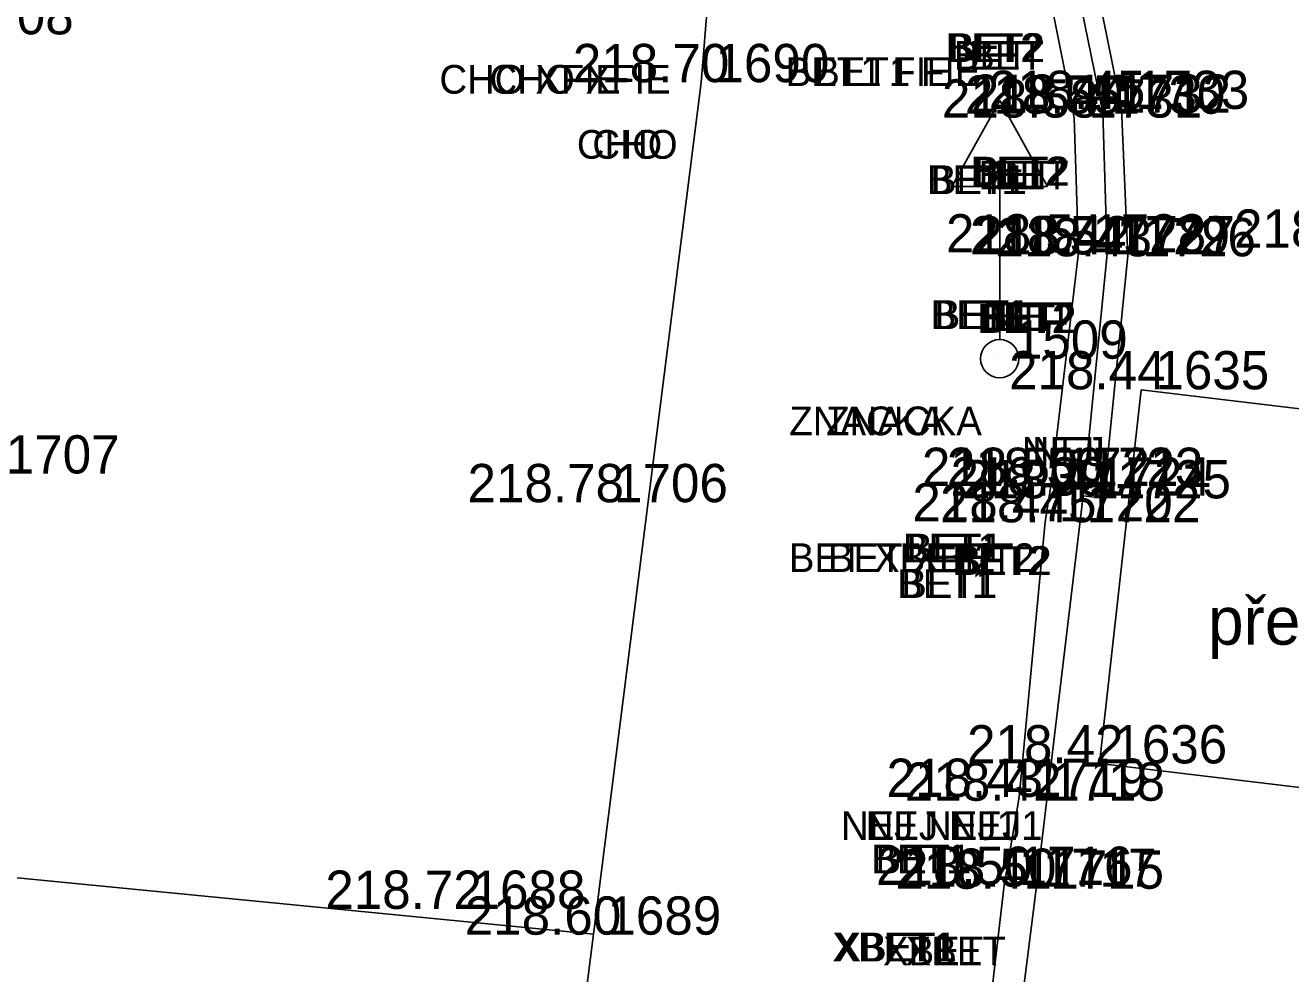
# Model space of a CAD drawing. Extents: x -471047 to -470889, y -1102859 to -1102000.
# Drawn here: x -470976.35 to -470963.12, y -1102397.86 to -1102387.95 of the extents above; entities that cross this region are included whole.
import ezdxf

# ---------------------------------------------------------------- set-up
doc = ezdxf.new("R2010")
doc.units = 0
for name, color, linetype in [('Vrstva 1', 7, 'Continuous'), ('Vrstva 19', 7, 'Continuous'), ('Vrstva 22', 7, 'Continuous'), ('Vrstva 34', 7, 'Continuous'), ('Vrstva 35', 7, 'Continuous'), ('Vrstva 36', 7, 'Continuous'), ('Vrstva 38', 7, 'Continuous'), ('Vrstva 5', 7, 'Continuous'), ('Vrstva 7', 7, 'Continuous'), ('Vrstva 8', 7, 'Continuous'), ('Vrstva 9', 7, 'Continuous')]:
    doc.layers.add(name, color=color, linetype=linetype)

msp = doc.modelspace()

# ---------------------------------------------------------------- linework, layer by layer
at = {"layer": 'Vrstva 1'}
for points in [[(-471040.344, -1102858.385), (-471031.676, -1102846.187), (-471026.357, -1102838.629), (-471023.212, -1102833.975), (-471019.21, -1102827.465), (-471016.861, -1102823.272), (-471013.099, -1102815.912), (-471010.824, -1102810.955), (-471007.329, -1102802.292), (-471005.34, -1102796.515), (-471002.842, -1102787.838), (-471001.3, -1102780.997), (-471000.19, -1102774.713), (-470999.247, -1102768.204), (-470998.794, -1102764.784), (-470997.199, -1102751.812), (-470994.899, -1102732.807), (-470992.551, -1102713.262), (-470990.326, -1102694.887), (-470988.122, -1102676.57), (-470985.812, -1102657.305), (-470983.537, -1102638.407), (-470981.386, -1102620.622), (-470979.843, -1102608.014), (-470976.377, -1102579.253), (-470972.945, -1102550.69), (-470970.475, -1102530.206), (-470967.905, -1102508.801), (-470965.053, -1102485.131), (-470962.734, -1102465.9), (-470960.173, -1102444.812), (-470957.795, -1102425.103), (-470954.965, -1102401.839), (-470953.834, -1102392.574), (-470952.33, -1102379.985), (-470950.744, -1102366.853), (-470948.978, -1102352.106), (-470947.037, -1102335.844), (-470944.949, -1102318.462), (-470944.013, -1102310.745), (-470942.39, -1102297.267), (-470939.519, -1102273.45), (-470937.593, -1102257.43), (-470936.064, -1102244.81), (-470934.114, -1102228.634), (-470931.621, -1102207.856), (-470929.536, -1102190.857), (-470926.572, -1102166.31), (-470924.91, -1102152.663), (-470923.413, -1102140.333), (-470921.923, -1102127.669), (-470921.155, -1102120.084), (-470920.446, -1102109.574), (-470919.912, -1102099.137), (-470919.63, -1102088.981), (-470919.523, -1102081.193), (-470919.563, -1102070.395), (-470919.714, -1102064.236), (-470920.134, -1102054.704), (-470920.462, -1102047.615), (-470920.599, -1102044.52), (-470920.743, -1102041.873), (-470921.125, -1102034.455), (-470921.774, -1102030.337), (-470922.418, -1102027.787), (-470923.734, -1102023.93), (-470924.872, -1102021.434), (-470926.752, -1102018.182), (-470927.953, -1102016.45), (-470929.616, -1102014.424), (-470932.252, -1102011.756), (-470935.111, -1102009.425), (-470938.391, -1102007.371), (-470942.651, -1102005.401)], [(-471041.328, -1102857.18), (-471032.144, -1102844.242), (-471027.583, -1102837.763), (-471024.388, -1102833.028), (-471020.451, -1102826.6), (-471018.089, -1102822.378), (-471014.542, -1102815.445), (-471012.233, -1102810.418), (-471009.247, -1102803.108), (-471006.795, -1102796.098), (-471004.315, -1102787.532), (-471002.782, -1102780.723), (-471001.674, -1102774.458), (-471000.75, -1102768.095), (-471000.28, -1102764.601), (-470998.692, -1102751.741), (-470996.378, -1102732.635), (-470994.028, -1102713.058), (-470991.808, -1102694.749), (-470989.616, -1102676.447), (-470987.284, -1102657.013), (-470985.031, -1102638.272), (-470982.87, -1102620.431), (-470981.334, -1102607.933), (-470977.881, -1102579.263), (-470974.429, -1102550.492), (-470971.964, -1102530.054), (-470969.391, -1102508.607), (-470966.54, -1102484.984), (-470964.231, -1102465.853), (-470961.679, -1102444.752), (-470959.304, -1102425.078), (-470956.455, -1102401.634), (-470955.339, -1102392.489), (-470953.812, -1102379.71), (-470952.249, -1102366.808), (-470950.479, -1102352.023), (-470948.536, -1102335.868), (-470946.426, -1102318.233), (-470945.493, -1102310.531), (-470943.864, -1102297.013), (-470940.984, -1102273.071), (-470939.078, -1102257.195), (-470937.559, -1102244.684), (-470935.592, -1102228.353), (-470933.101, -1102207.653), (-470931.011, -1102190.57), (-470928.046, -1102166.021), (-470926.409, -1102152.578), (-470924.898, -1102140.121), (-470923.427, -1102127.544), (-470922.647, -1102119.826), (-470921.919, -1102109.229), (-470921.42, -1102099.134), (-470921.127, -1102089.016), (-470921.023, -1102081.453), (-470921.061, -1102070.468), (-470921.209, -1102064.314), (-470921.666, -1102053.966), (-470922.156, -1102043.345), (-470922.299, -1102039.934), (-470922.637, -1102034.36), (-470923.091, -1102031.241), (-470923.847, -1102028.247), (-470925.083, -1102024.594), (-470926.222, -1102022.086), (-470928.04, -1102018.943), (-470929.138, -1102017.357), (-470930.929, -1102015.175), (-470933.062, -1102013.049), (-470936.379, -1102010.368), (-470939.169, -1102008.662), (-470942.899, -1102006.906), (-470945.661, -1102005.908)], [(-471043.557, -1102855.955), (-471035.129, -1102844.026), (-471029.872, -1102836.499), (-471026.577, -1102831.578), (-471022.675, -1102825.415), (-471020.123, -1102821.053), (-471016.667, -1102814.59), (-471014.208, -1102809.45), (-471011.177, -1102802.451), (-471008.55, -1102795.333), (-471006.082, -1102787.209), (-471004.464, -1102780.376), (-471003.265, -1102774.167), (-471002.327, -1102767.948), (-471001.636, -1102762.527), (-471000.297, -1102751.605), (-470997.959, -1102732.524), (-470995.602, -1102712.802), (-470993.412, -1102694.623), (-470991.21, -1102676.17), (-470988.891, -1102656.857), (-470986.625, -1102638.083), (-470984.455, -1102620.195), (-470982.936, -1102607.733), (-470979.497, -1102579.223), (-470976.023, -1102550.279), (-470973.554, -1102529.822), (-470970.991, -1102508.497), (-470968.146, -1102484.787), (-470965.835, -1102465.72), (-470963.284, -1102444.529), (-470960.91, -1102424.942), (-470958.043, -1102401.343), (-470956.946, -1102392.356), (-470955.396, -1102379.408), (-470953.851, -1102366.636), (-470952.049, -1102351.733), (-470950.124, -1102335.611), (-470948.034, -1102318.083), (-470947.094, -1102310.328), (-470945.421, -1102296.51), (-470942.58, -1102272.848), (-470940.675, -1102256.948), (-470939.176, -1102244.526), (-470937.187, -1102228.174), (-470934.708, -1102207.467), (-470932.621, -1102190.433), (-470929.634, -1102165.778), (-470928.004, -1102152.415), (-470926.45, -1102139.595), (-470925.003, -1102127.418), (-470924.249, -1102119.695), (-470923.515, -1102109.093), (-470923.018, -1102099.069), (-470922.711, -1102088.911), (-470922.643, -1102081.356), (-470922.797, -1102070.414), (-470923.018, -1102064.454), (-470923.52, -1102053.203), (-470923.823, -1102047.529), (-470924.123, -1102041.506), (-470924.462, -1102037.486), (-470924.934, -1102031.904), (-470925.664, -1102028.672), (-470926.771, -1102025.506), (-470927.959, -1102022.914), (-470929.674, -1102020.028), (-470930.76, -1102018.498), (-470932.447, -1102016.478), (-470935.215, -1102013.816), (-470937.644, -1102011.98), (-470940.381, -1102010.371), (-470943.968, -1102008.669), (-470947.145, -1102007.524), (-470950.874, -1102006.74)], [(-471044.756, -1102855.056), (-471036.376, -1102843.177), (-471031.167, -1102835.741), (-471027.859, -1102830.8), (-471023.934, -1102824.593), (-471021.43, -1102820.312), (-471018.011, -1102813.91), (-471015.536, -1102808.75), (-471012.578, -1102801.897), (-471009.95, -1102794.77), (-471007.561, -1102786.914), (-471005.936, -1102780.074), (-471004.727, -1102773.818), (-471003.828, -1102767.827), (-471003.121, -1102762.345), (-471001.787, -1102751.467), (-470999.446, -1102732.348), (-470997.073, -1102712.539), (-470994.902, -1102694.521), (-470992.696, -1102676.023), (-470990.376, -1102656.68), (-470988.131, -1102638.071), (-470985.947, -1102620.018), (-470984.417, -1102607.512), (-470980.993, -1102579.08), (-470977.514, -1102550.137), (-470975.048, -1102529.649), (-470972.488, -1102508.37), (-470969.618, -1102484.508), (-470967.34, -1102465.669), (-470964.767, -1102444.39), (-470962.402, -1102424.781), (-470959.534, -1102401.193), (-470958.432, -1102392.151), (-470956.883, -1102379.208), (-470955.335, -1102366.424), (-470953.535, -1102351.506), (-470951.606, -1102335.399), (-470949.519, -1102317.94), (-470948.575, -1102310.159), (-470946.889, -1102296.144), (-470944.056, -1102272.618), (-470942.139, -1102256.659), (-470940.657, -1102244.341), (-470938.638, -1102227.749), (-470936.19, -1102207.298), (-470934.102, -1102190.255), (-470931.124, -1102165.639), (-470929.492, -1102152.254), (-470927.915, -1102139.252), (-470926.46, -1102127.103), (-470925.74, -1102119.604), (-470925.012, -1102108.913), (-470924.523, -1102099.054), (-470924.217, -1102088.866), (-470924.148, -1102081.334), (-470924.301, -1102070.391), (-470924.518, -1102064.43), (-470924.97, -1102054.435), (-470925.588, -1102041.569), (-470925.963, -1102035.313), (-470926.405, -1102032.225), (-470927.078, -1102029.198), (-470928.123, -1102026.148), (-470929.318, -1102023.558), (-470930.84, -1102020.97), (-470931.868, -1102019.515), (-470933.443, -1102017.605), (-470936.26, -1102014.885), (-470938.429, -1102013.255), (-470941.213, -1102011.639), (-470944.847, -1102009.927), (-470947.723, -1102008.912), (-470951.444, -1102008.161), (-470954.511, -1102007.931), (-470957.895, -1102008.041)]]:
    msp.add_spline(points, degree=3, dxfattribs=at)
at = {"layer": 'Vrstva 19'}
for p, q in [((-470966.16, -1102388.73), (-470966.66, -1102389.63)), ((-470966.16, -1102388.73), (-470965.66, -1102389.63)), ((-470965.66, -1102389.63), (-470966.66, -1102389.63)), ((-470966.16, -1102389.63), (-470966.16, -1102391.23))]:
    msp.add_line(p, q, dxfattribs=at)
msp.add_circle((-470966.16, -1102391.43), 0.2, dxfattribs=at)
at = {"layer": 'Vrstva 34'}
for p, q in [((-470969.28, -1102388.54), (-470969.28, -1102388.54)), ((-470965.08, -1102388.86), (-470965.08, -1102388.86)), ((-470964.89, -1102388.82), (-470964.89, -1102388.82)), ((-470965.38, -1102388.91), (-470965.38, -1102388.91)), ((-470965.14, -1102388.87), (-470965.14, -1102388.87)), ((-470965.34, -1102390.32), (-470965.34, -1102390.32)), ((-470965.09, -1102390.34), (-470965.09, -1102390.34)), ((-470965.04, -1102390.34), (-470965.04, -1102390.34)), ((-470964.82, -1102390.36), (-470964.82, -1102390.36)), ((-470966.16, -1102391.43), (-470966.16, -1102391.43)), ((-470964.68, -1102391.75), (-470964.68, -1102391.75)), ((-470965.63, -1102392.76), (-470965.63, -1102392.76)), ((-470965.37, -1102392.76), (-470965.37, -1102392.76)), ((-470970.34, -1102392.93), (-470970.34, -1102392.93)), ((-470965.29, -1102392.86), (-470965.29, -1102392.86)), ((-470965.08, -1102392.89), (-470965.08, -1102392.89)), ((-470965.69, -1102393.13), (-470965.69, -1102393.13)), ((-470965.4, -1102393.14), (-470965.4, -1102393.14)), ((-470965.12, -1102395.66), (-470965.12, -1102395.66)), ((-470965.96, -1102396.01), (-470965.96, -1102396.01)), ((-470965.77, -1102396.05), (-470965.77, -1102396.05)), ((-470966.11, -1102396.93), (-470966.11, -1102396.93)), ((-470965.86, -1102396.95), (-470965.86, -1102396.95)), ((-470965.78, -1102396.97), (-470965.78, -1102396.97)), ((-470971.83, -1102397.18), (-470971.83, -1102397.18)), ((-470970.41, -1102397.45), (-470970.41, -1102397.45))]:
    msp.add_line(p, q, dxfattribs=at)
at = {"layer": 'Vrstva 5'}
for p, q in [((-470964.888, -1102388.816), (-470965.145, -1102387.533)), ((-470964.819, -1102390.355), (-470964.888, -1102388.816)), ((-470965.075, -1102392.887), (-470964.819, -1102390.355)), ((-470965.286, -1102392.862), (-470965.075, -1102392.887))]:
    msp.add_line(p, q, dxfattribs=at)
at = {"layer": 'Vrstva 7'}
for p, q in [((-470965.383, -1102388.914), (-470965.609, -1102387.781)), ((-470965.337, -1102390.319), (-470965.383, -1102388.914)), ((-470965.627, -1102392.759), (-470965.337, -1102390.319)), ((-470965.685, -1102393.134), (-470965.627, -1102392.759)), ((-470965.955, -1102396.014), (-470965.685, -1102393.134)), ((-470966.113, -1102396.933), (-470965.955, -1102396.014)), ((-470966.74, -1102402.353), (-470966.113, -1102396.933))]:
    msp.add_line(p, q, dxfattribs=at)
at = {"layer": 'Vrstva 8'}
for p, q in [((-470965.083, -1102388.858), (-470965.337, -1102387.608)), ((-470969.282, -1102388.543), (-470969.227, -1102387.857)), ((-470970.407, -1102397.445), (-470969.282, -1102388.543)), ((-470965.038, -1102390.335), (-470965.083, -1102388.858)), ((-470965.286, -1102392.862), (-470965.038, -1102390.335)), ((-470965.779, -1102396.97), (-470965.286, -1102392.862)), ((-470977.974, -1102396.704), (-470970.407, -1102397.445)), ((-470966.455, -1102402.375), (-470965.779, -1102396.97)), ((-470971.771, -1102408.129), (-470970.407, -1102397.445))]:
    msp.add_line(p, q, dxfattribs=at)
at = {"layer": 'Vrstva 9'}
for p, q in [((-470964.68, -1102391.755), (-470965.118, -1102395.662)), ((-470959.145, -1102392.417), (-470964.68, -1102391.755)), ((-470959.569, -1102396.325), (-470965.118, -1102395.662))]:
    msp.add_line(p, q, dxfattribs=at)

# ---------------------------------------------------------------- texts
at = {"layer": 'Vrstva 22'}
msp.add_text('přechod', height=0.5, dxfattribs=at).set_placement((-470963.982, -1102394.419))
at = {"layer": 'Vrstva 35'}
for s, p in [('BET2', (-470966.725, -1102388.33)), ('BET2', (-470966.691, -1102388.33)), ('BET', (-470966.64, -1102388.41)), ('BET', (-470966.479, -1102388.41)), ('BET1 FIE', (-470968.398, -1102388.58)), ('BET1 FIE', (-470968.099, -1102388.58)), ('CHO XFIE', (-470972.018, -1102388.66)), ('CHO XFIE', (-470971.494, -1102388.66)), ('CHO', (-470970.581, -1102389.34)), ('CHO', (-470970.419, -1102389.34)), ('BET2', (-470966.465, -1102389.62)), ('BET2', (-470966.431, -1102389.62)), ('BET', (-470966.38, -1102389.66)), ('BET', (-470966.219, -1102389.66)), ('BET1', (-470966.922, -1102389.71)), ('BET1', (-470966.88, -1102389.71)), ('BET1', (-470966.882, -1102391.12)), ('BET1', (-470966.84, -1102391.12)), ('BET', (-470966.34, -1102391.14)), ('BET', (-470966.179, -1102391.14)), ('BET2', (-470966.395, -1102391.16)), ('BET2', (-470966.361, -1102391.16)), ('ZNACKA', (-470968.36, -1102392.23)), ('ZNACKA', (-470967.974, -1102392.23)), ('NEJ', (-470965.93, -1102392.55)), ('NEJ', (-470965.819, -1102392.55)), ('BET XBET2', (-470968.365, -1102393.66)), ('BET XBET2', (-470967.956, -1102393.66)), ('BET1', (-470967.172, -1102393.56)), ('BET1', (-470967.13, -1102393.56)), ('BET2', (-470966.655, -1102393.69)), ('BET2', (-470966.621, -1102393.69)), ('BET1', (-470967.232, -1102393.93)), ('BET1', (-470967.19, -1102393.93)), ('NEJ NEJ1', (-470967.82, -1102396.46)), ('NEJ NEJ1', (-470967.562, -1102396.46)), ('BET1', (-470967.502, -1102396.81)), ('BET1', (-470967.46, -1102396.81)), ('XBET1', (-470967.91, -1102397.73)), ('XBET1', (-470967.877, -1102397.73)), ('XBET', (-470967.38, -1102397.77)), ('XBET', (-470967.144, -1102397.77))]:
    msp.add_text(s, height=0.3, dxfattribs=at).set_placement(p)
at = {"layer": 'Vrstva 36'}
for s, p in [(' 1708', (-470977.18, -1102388.04)), (' 1690', (-470969.28, -1102388.54)), (' 1730', (-470965.14, -1102388.87)), (' 1732', (-470965.08, -1102388.86)), (' 1733', (-470964.89, -1102388.82)), (' 1731', (-470965.38, -1102388.91)), (' 1728', (-470965.34, -1102390.32)), (' 1729', (-470965.09, -1102390.34)), (' 1727', (-470965.04, -1102390.34)), (' 1726', (-470964.82, -1102390.36)), (' 1509', (-470966.16, -1102391.43)), (' 1635', (-470964.68, -1102391.75)), (' 1707', (-470976.7, -1102392.63)), (' 1721', (-470965.63, -1102392.76)), (' 1723', (-470965.37, -1102392.76)), (' 1706', (-470970.34, -1102392.93)), (' 1724', (-470965.29, -1102392.86)), (' 1725', (-470965.08, -1102392.89)), (' 1720', (-470965.69, -1102393.13)), (' 1722', (-470965.4, -1102393.14)), (' 1636', (-470965.12, -1102395.66)), (' 1719', (-470965.96, -1102396.01)), (' 1718', (-470965.77, -1102396.05)), (' 1716', (-470966.11, -1102396.93)), (' 1717', (-470965.86, -1102396.95)), (' 1715', (-470965.78, -1102396.97)), (' 1688', (-470971.83, -1102397.18)), (' 1689', (-470970.41, -1102397.45))]:
    msp.add_text(s, height=0.4, dxfattribs=at).set_placement(p)
at = {"layer": 'Vrstva 38'}
for s, p in [('218.70 ', (-470970.623, -1102388.54)), ('218.55 ', (-470966.524, -1102388.87)), ('218.44 ', (-470966.462, -1102388.86)), ('218.45 ', (-470966.274, -1102388.82)), ('218.58 ', (-470966.764, -1102388.91)), ('218.54 ', (-470966.722, -1102390.32)), ('218.51 ', (-470963.71, -1102390.27)), ('218.54 ', (-470966.472, -1102390.34)), ('218.42 ', (-470966.421, -1102390.34)), ('218.43 ', (-470966.203, -1102390.36)), ('218.44 ', (-470966.062, -1102391.75)), ('218.50 ', (-470966.973, -1102392.76)), ('218.50 ', (-470966.713, -1102392.76)), ('218.78 ', (-470971.724, -1102392.93)), ('218.39 ', (-470966.674, -1102392.86)), ('218.41 ', (-470966.55, -1102392.89)), ('218.47 ', (-470967.073, -1102393.13)), ('218.45 ', (-470966.784, -1102393.14)), ('218.42 ', (-470966.501, -1102395.66)), ('218.43 ', (-470967.343, -1102396.01)), ('218.42 ', (-470967.151, -1102396.05)), ('218.50 ', (-470967.453, -1102396.93)), ('218.41 ', (-470967.25, -1102396.97)), ('218.50 ', (-470967.203, -1102396.95)), ('218.72 ', (-470973.211, -1102397.18)), ('218.60 ', (-470971.753, -1102397.45))]:
    msp.add_text(s, height=0.4, dxfattribs=at).set_placement(p)

doc.saveas('drawing.dxf')
